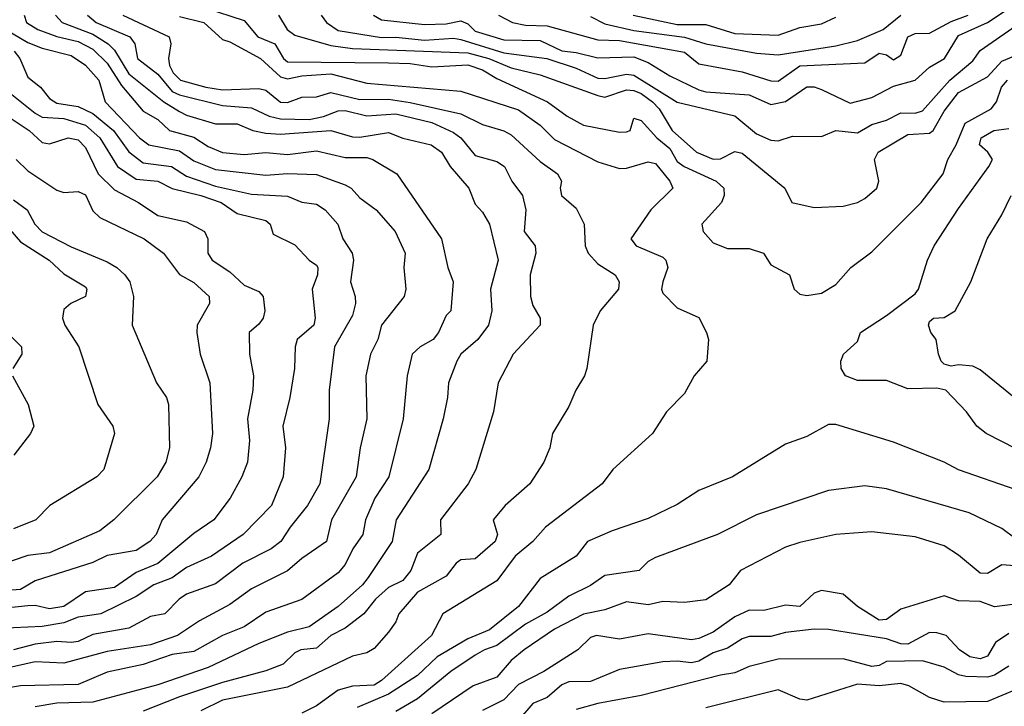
# Model space of a CAD drawing. Header units: metres. Extents: x -51132 to -49532, y -231222 to -229437.
# Tile 259 of 656: x -51058 to -50989, y -230223 to -230176. Entities that reach past the tile are written whole.
import ezdxf

# ---------------------------------------------------------------- set-up
doc = ezdxf.new("R2010")
doc.units = ezdxf.units.M
for name, color, linetype in [('CONTOUR_HALF', 8, 'Continuous'), ('CONTOUR_INDEX', 1, 'Continuous'), ('CONTOUR_INTER', 3, 'Continuous')]:
    doc.layers.add(name, color=color, linetype=linetype)

msp = doc.modelspace()

# ---------------------------------------------------------------- linework, layer by layer
at = {"layer": 'CONTOUR_HALF'}
for points, elevation in [([(-51044.798, -230174.759), (-51042.08, -230175.622), (-51041.13, -230176.759), (-51039.967, -230177.259), (-51039.366, -230178.259), (-51039.08, -230178.486), (-51032.08, -230178.561), (-51030.58, -230178.622), (-51029.08, -230178.854), (-51026.58, -230178.713), (-51025.58, -230179.056), (-51024.58, -230179.653), (-51021.064, -230181.259), (-51019.706, -230182.259), (-51018.58, -230182.893), (-51016.08, -230183.364), (-51015.58, -230183.354), (-51015.33, -230183.259), (-51015.08, -230182.413), (-51014.58, -230182.572), (-51013.496, -230183.759), (-51012.58, -230184.499), (-51012.08, -230185.4), (-51011.582, -230185.759), (-51009.376, -230186.759), (-51008.854, -230187.259), (-51008.827, -230187.759), (-51009.012, -230188.259), (-51010.377, -230189.759), (-51010.268, -230190.259), (-51009.58, -230191.057), (-51008.58, -230191.428), (-51007.08, -230191.428), (-51006.099, -230191.759), (-51005.58, -230192.563), (-51004.284, -230193.259), (-51003.97, -230194.259), (-51003.58, -230194.595), (-51003.08, -230194.702), (-51002.08, -230194.528), (-51001.08, -230193.931), (-51000.048, -230192.759), (-50998.58, -230191.665), (-50995.162, -230188.259), (-50993.646, -230186.259), (-50993.311, -230185.259), (-50992.747, -230184.259), (-50992.126, -230182.759), (-50990.322, -230181.759), (-50989.935, -230181.259), (-50989.592, -230180.259), (-50989.182, -230179.759)], 50.5), ([(-51055.164, -230175.259), (-51054.704, -230175.759), (-51052.58, -230176.587), (-51051.516, -230177.259), (-51051.08, -230177.687), (-51050.08, -230179.327), (-51047.649, -230181.259), (-51046.58, -230181.931), (-51046.08, -230182.189), (-51044.08, -230182.792), (-51042.58, -230182.794), (-51041.478, -230183.259), (-51040.58, -230183.439), (-51039.58, -230183.513), (-51036.08, -230183.252), (-51034.58, -230183.7), (-51034.08, -230183.731), (-51032.08, -230183.401), (-51031.08, -230183.784), (-51029.137, -230184.259), (-51028.404, -230184.759), (-51027.802, -230185.759), (-51026.523, -230187.259), (-51026.08, -230188.357), (-51025.58, -230188.92), (-51025.094, -230189.759), (-51024.483, -230192.259), (-51025.006, -230194.259), (-51024.927, -230195.759), (-51025.16, -230196.759), (-51025.891, -230197.759), (-51027.061, -230198.759), (-51027.337, -230199.259), (-51027.935, -230200.759), (-51027.989, -230201.759), (-51028.287, -230203.259), (-51029.281, -230206.759), (-51031.551, -230210.259), (-51031.828, -230211.759), (-51033.488, -230214.259), (-51033.891, -230214.759), (-51035.58, -230216.266), (-51037.58, -230217.663), (-51039.08, -230218.041), (-51041.08, -230218.834), (-51044.58, -230220.489), (-51048.08, -230221.691), (-51052.58, -230222.901), (-51055.08, -230222.969), (-51056.58, -230223.225)], 52.5), ([(-51050.486, -230175.259), (-51047.289, -230176.759), (-51047.163, -230177.259), (-51047.329, -230178.259), (-51047.269, -230178.759), (-51047.006, -230179.259), (-51046.504, -230179.759), (-51044.732, -230180.259), (-51043.58, -230180.443), (-51041.08, -230180.351), (-51040.58, -230180.467), (-51039.58, -230181.291), (-51039.08, -230181.321), (-51038.08, -230180.949), (-51037.08, -230180.928), (-51036.08, -230180.625), (-51034.08, -230181.101), (-51032.08, -230181.088), (-51030.58, -230181.306), (-51027.08, -230182.107), (-51025.58, -230182.85), (-51024.08, -230183.277), (-51023.58, -230183.565), (-51021.58, -230185.396), (-51020.382, -230186.259), (-51020.099, -230186.759), (-51020.188, -230187.259), (-51020.083, -230187.759), (-51019.08, -230188.647), (-51018.52, -230189.759), (-51018.456, -230191.259), (-51018.248, -230191.759), (-51017.58, -230192.499), (-51016.363, -230193.259), (-51016.086, -230193.759), (-51016.147, -230194.259), (-51017.408, -230195.759), (-51017.895, -230196.759), (-51018.334, -230199.759), (-51018.509, -230200.259), (-51019.112, -230201.259), (-51019.58, -230202.385), (-51020.728, -230204.259), (-51020.908, -230205.259), (-51021.318, -230206.259), (-51022.294, -230207.759), (-51023.988, -230209.259), (-51024.826, -230210.259), (-51024.523, -230211.259), (-51024.688, -230211.759), (-51026.08, -230212.963), (-51027.08, -230213.015), (-51027.4, -230213.259), (-51028.08, -230214.159), (-51030.08, -230215.276), (-51031.356, -230216.759), (-51031.58, -230217.333), (-51032.08, -230218.039), (-51033.08, -230219.164), (-51033.58, -230219.473), (-51034.58, -230219.704), (-51039.08, -230221.842), (-51043.58, -230222.752), (-51045.08, -230223.488)], 51.5), ([(-51036.748, -230175.259), (-51036.373, -230175.759), (-51035.58, -230176.317), (-51032.58, -230176.811), (-51031.58, -230176.782), (-51029.58, -230176.989), (-51027.58, -230176.864), (-51027.08, -230176.938), (-51024.08, -230177.88), (-51021.104, -230178.259), (-51019.08, -230178.94), (-51017.58, -230179.629), (-51017.08, -230179.656), (-51015.58, -230179.346), (-51015.08, -230179.422), (-51012.08, -230181.303), (-51008.08, -230182.243), (-51006.58, -230183.483), (-51005.58, -230183.922), (-51005.08, -230183.971), (-51004.08, -230183.657), (-51002.08, -230183.678), (-51001.08, -230183.268), (-50999.58, -230183.419), (-50998.58, -230182.85), (-50997.58, -230182.542), (-50996.58, -230182.04), (-50995.58, -230182.05), (-50995.08, -230181.896), (-50993.191, -230179.759), (-50991.58, -230178.42), (-50991.08, -230177.705), (-50988.58, -230175.981)], 49.5), ([(-51024.462, -230175.259), (-51023.484, -230175.759), (-51022.58, -230175.947), (-51021.08, -230176.012), (-51017.58, -230176.968), (-51016.08, -230177.022), (-51011.58, -230177.833), (-51010.58, -230178.639), (-51007.58, -230179.189), (-51005.58, -230179.81), (-51005.08, -230179.831), (-51003.58, -230178.78), (-50999.08, -230178.563), (-50998.08, -230177.889), (-50997.58, -230178.019), (-50997.08, -230178.351), (-50996.58, -230178.037), (-50996.08, -230176.754), (-50995.58, -230176.531), (-50994.58, -230176.508), (-50993.08, -230175.71), (-50991.91, -230175.259)], 48.5), ([(-51015.126, -230175.259), (-51012.08, -230175.915), (-51010.08, -230175.902), (-51008.08, -230176.526), (-51005.08, -230176.646), (-51003.58, -230176.115), (-51002.08, -230175.851), (-51001.08, -230175.391)], 47.5), ([(-51058.611, -230176.259), (-51057.08, -230177.161), (-51056.08, -230177.544), (-51054.08, -230178.059), (-51053.08, -230178.719), (-51052.152, -230179.759), (-51051.727, -230181.259), (-51049.334, -230183.759), (-51048.683, -230184.259), (-51046.58, -230184.676), (-51045.58, -230185.366), (-51044.08, -230185.968), (-51040.58, -230186.345), (-51039.08, -230186.242), (-51037.08, -230186.309), (-51035.08, -230187.014), (-51034.68, -230187.259), (-51034.08, -230187.925), (-51032.932, -230188.759), (-51031.62, -230190.259), (-51030.919, -230191.759), (-51031.022, -230192.759), (-51030.885, -230194.259), (-51031.002, -230194.759), (-51032.558, -230196.759), (-51032.834, -230197.759), (-51033.34, -230198.759), (-51033.644, -230200.259), (-51033.575, -230203.259), (-51034.045, -230205.259), (-51034.333, -230207.259), (-51036.036, -230210.259), (-51036.372, -230211.759), (-51038.08, -230212.928), (-51039.08, -230213.783), (-51041.58, -230215.037), (-51043.08, -230216.128), (-51045.179, -230217.259), (-51046.711, -230218.259), (-51048.58, -230218.909), (-51051.58, -230219.371), (-51054.58, -230220.186), (-51056.58, -230220.101), (-51060.58, -230220.993)], 53.5), ([(-51058.196, -230180.759), (-51056.58, -230182.067), (-51056.08, -230182.335), (-51054.58, -230182.42), (-51053.08, -230182.896), (-51052.095, -230183.759), (-51050.869, -230185.759), (-51049.58, -230186.626), (-51048.08, -230186.768), (-51047.08, -230187.276), (-51045.08, -230187.755), (-51043.676, -230188.259), (-51042.58, -230189.01), (-51040.58, -230189.493), (-51040.285, -230189.759), (-51040.08, -230190.444), (-51038.58, -230191.195), (-51037.58, -230192.245), (-51037.08, -230192.593), (-51036.976, -230192.759), (-51036.998, -230193.259), (-51037.364, -230194.259), (-51037.171, -230196.259), (-51037.269, -230196.759), (-51038.41, -230197.759), (-51038.541, -230198.259), (-51038.605, -230199.759), (-51038.925, -230201.759), (-51039.409, -230203.759), (-51039.215, -230205.259), (-51039.373, -230207.259), (-51040.184, -230209.259), (-51042.151, -230211.259), (-51044.354, -230212.759), (-51046.08, -230213.557), (-51047.08, -230214.27), (-51048.358, -230214.759), (-51049.58, -230215.567), (-51052.011, -230216.759), (-51053.58, -230216.993), (-51054.58, -230217.382), (-51056.08, -230217.649), (-51059.08, -230217.792)], 54.5), ([(-51057.892, -230185.259), (-51057.08, -230186.057), (-51055.08, -230187.384), (-51054.58, -230187.545), (-51053.58, -230187.498), (-51053.08, -230187.724), (-51052.58, -230188.838), (-51052.08, -230189.29), (-51049.014, -230190.759), (-51047.683, -230191.759), (-51046.58, -230193.241), (-51045.58, -230193.806), (-51044.512, -230194.759), (-51044.483, -230195.259), (-51045.333, -230196.759), (-51045.373, -230197.259), (-51045.133, -230198.759), (-51044.458, -230200.759), (-51044.292, -230204.259), (-51044.427, -230205.259), (-51044.731, -230206.259), (-51045.24, -230207.259), (-51047.779, -230210.259), (-51048.185, -230211.259), (-51048.615, -230211.759), (-51049.58, -230212.387), (-51051.58, -230212.725), (-51052.58, -230213.2), (-51056.58, -230214.488), (-51057.58, -230215.091), (-51059.08, -230215.195)], 55.5), ([(-50988.732, -230201.759), (-50991.08, -230199.856), (-50991.58, -230199.598), (-50992.58, -230199.506), (-50993.08, -230199.605), (-50993.58, -230199.457), (-50993.78, -230199.259), (-50993.96, -230198.759), (-50994.139, -230197.759), (-50994.507, -230197.259), (-50994.663, -230196.759), (-50994.58, -230196.506), (-50994.302, -230196.259), (-50993.58, -230196.221), (-50992.812, -230195.759), (-50991.733, -230193.759), (-50990.604, -230190.759), (-50989.58, -230189.111), (-50988.937, -230187.759)], 51.5), ([(-51059.08, -230189.257), (-51057.58, -230190.982), (-51055.601, -230192.259), (-51054.58, -230193.189), (-51053.08, -230194.107), (-51052.992, -230194.259), (-51053.09, -230194.759), (-51054.101, -230195.259), (-51054.58, -230195.659), (-51054.685, -230196.259), (-51054.519, -230196.759), (-51053.554, -230198.259), (-51052.223, -230202.259), (-51051.193, -230203.759), (-51051.07, -230204.259), (-51051.805, -230206.759), (-51052.292, -230207.259), (-51055.548, -230209.259), (-51056.519, -230210.259), (-51058.08, -230210.874)], 56.5), ([(-50988.58, -230208.173), (-50992.58, -230206.777), (-50993.58, -230206.245), (-50997.08, -230204.866), (-51001.08, -230203.632), (-51001.58, -230203.646), (-51003.08, -230204.475), (-51004.58, -230205.01), (-51008.239, -230207.259), (-51010.58, -230208.217), (-51012.08, -230209.198), (-51014.08, -230210.154), (-51016.58, -230211.004), (-51018.294, -230211.759), (-51019.081, -230212.759), (-51021.58, -230214.313), (-51023.083, -230216.259), (-51025.08, -230217.874), (-51026.58, -230218.501), (-51028.714, -230219.759), (-51030.08, -230221.038), (-51032.08, -230222.329), (-51034.253, -230223.259)], 50.5), ([(-50988.08, -230213.488), (-50989.58, -230213.362), (-50990.58, -230213.977), (-50991.08, -230213.958), (-50992.58, -230212.704), (-50993.58, -230212.065), (-50995.58, -230211.436), (-50998.58, -230211.076), (-51001.08, -230211.267), (-51003.58, -230211.823), (-51004.58, -230212.155), (-51007.679, -230213.759), (-51008.471, -230214.759), (-51010.08, -230215.798), (-51011.58, -230215.987), (-51013.08, -230215.909), (-51014.08, -230216.141), (-51015.58, -230215.933), (-51017.08, -230216.482), (-51018.58, -230216.796), (-51020.58, -230217.824), (-51022.685, -230219.259), (-51023.58, -230219.993), (-51024.58, -230221.17), (-51026.223, -230221.759), (-51029.08, -230223.7)], 49.5), ([(-50989.08, -230218.122), (-50990.004, -230218.759), (-50990.58, -230219.699), (-50991.08, -230219.891), (-50991.791, -230219.759), (-50992.515, -230219.259), (-50993.432, -230218.259), (-50994.08, -230218.074), (-50994.58, -230218.053), (-50996.08, -230218.864), (-50996.58, -230218.855), (-50997.58, -230218.491), (-51001.58, -230217.858), (-51002.58, -230217.833), (-51004.58, -230218.062), (-51005.58, -230218.349), (-51007.08, -230218.338), (-51007.58, -230218.502), (-51008.58, -230219.157), (-51009.58, -230219.466), (-51010.58, -230220.055), (-51011.08, -230220.154), (-51012.08, -230220.047), (-51013.08, -230220.104), (-51016.08, -230220.631), (-51018.08, -230221.467), (-51019.58, -230221.489), (-51020.08, -230221.698), (-51021.08, -230222.566), (-51022.08, -230222.976), (-51023.08, -230224.145)], 48.5), ([(-50987.58, -230221.588), (-50990.58, -230222.84), (-50993.58, -230222.89), (-50994.58, -230222.574), (-50996.033, -230221.759), (-50996.58, -230221.597), (-50998.08, -230221.77), (-50999.58, -230221.656), (-51003.08, -230222.761), (-51003.58, -230222.691), (-51005.08, -230222.048), (-51010.08, -230223.283)], 47.5)]:
    msp.add_lwpolyline(points, dxfattribs=dict(at, elevation=elevation))
at = {"layer": 'CONTOUR_INDEX'}
for points, elevation in [([(-51039.705, -230175.259), (-51039.106, -230176.259), (-51038.58, -230176.644), (-51036.08, -230177.372), (-51034.58, -230177.565), (-51026.58, -230177.865), (-51025.137, -230178.259), (-51023.58, -230178.923), (-51021.58, -230179.401), (-51017.58, -230180.834), (-51017.08, -230180.937), (-51015.58, -230180.43), (-51015.08, -230180.492), (-51014.58, -230180.682), (-51013.785, -230181.259), (-51013.325, -230181.759), (-51012.428, -230183.259), (-51010.747, -230184.759), (-51009.58, -230185.242), (-51009.08, -230185.22), (-51008.08, -230184.717), (-51007.58, -230184.833), (-51004.614, -230187.259), (-51004.131, -230188.259), (-51002.58, -230188.596), (-51000.58, -230188.499), (-50999.58, -230188.243), (-50999.08, -230187.974), (-50998.251, -230187.259), (-50998.092, -230186.759), (-50998.406, -230185.259), (-50998.141, -230184.759), (-50996.08, -230183.533), (-50994.58, -230183.453), (-50994.343, -230183.259), (-50993.58, -230181.926), (-50992.58, -230180.624), (-50990.58, -230179.544), (-50989.58, -230178.448), (-50987.918, -230177.759)], 50), ([(-51058.58, -230182.186), (-51056.976, -230183.259), (-51056.08, -230184.092), (-51055.58, -230184.184), (-51054.281, -230183.759), (-51053.58, -230183.909), (-51053.08, -230184.432), (-51052.208, -230186.259), (-51051.08, -230187.36), (-51049.412, -230188.259), (-51048.08, -230189.15), (-51046.08, -230189.586), (-51044.836, -230190.259), (-51044.616, -230190.759), (-51044.61, -230191.759), (-51044.297, -230192.259), (-51043.08, -230193.063), (-51042.08, -230193.97), (-51041.08, -230194.427), (-51040.78, -230194.759), (-51040.653, -230195.759), (-51040.778, -230196.259), (-51041.08, -230196.685), (-51041.75, -230197.259), (-51041.727, -230198.759), (-51041.445, -230200.259), (-51041.491, -230201.259), (-51041.857, -230203.259), (-51041.728, -230204.759), (-51041.865, -230206.259), (-51042.243, -230207.259), (-51043.065, -230208.759), (-51044.198, -230210.259), (-51045.58, -230211.209), (-51048.08, -230213.275), (-51049.58, -230213.892), (-51051.08, -230214.948), (-51053.08, -230215.248), (-51054.586, -230216.259), (-51055.58, -230216.412), (-51056.58, -230216.195), (-51057.08, -230216.211), (-51059.08, -230216.431)], 55), ([(-50988.58, -230211.587), (-50989.58, -230210.842), (-50991.841, -230209.759), (-50997.58, -230208.112), (-50999.08, -230207.898), (-51001.58, -230208.211), (-51006.58, -230209.907), (-51009.277, -230211.259), (-51013.58, -230212.872), (-51014.08, -230213.151), (-51014.714, -230213.759), (-51017.08, -230214.117), (-51018.08, -230214.808), (-51019.58, -230215.554), (-51021.08, -230216.658), (-51022.58, -230217.485), (-51024.58, -230218.968), (-51025.43, -230219.259), (-51026.08, -230219.643), (-51027.767, -230220.759), (-51030.08, -230222.652), (-51031.58, -230223.534)], 50)]:
    msp.add_lwpolyline(points, dxfattribs=dict(at, elevation=elevation))
at = {"layer": 'CONTOUR_INTER'}
for points, elevation in [([(-51033.12, -230175.259), (-51032.58, -230175.576), (-51029.58, -230175.919), (-51028.08, -230175.873), (-51027.08, -230175.644), (-51026.58, -230175.859), (-51026.08, -230176.36), (-51024.08, -230176.971), (-51021.58, -230177.02), (-51020.08, -230177.728), (-51019.08, -230177.839), (-51017.58, -230178.228), (-51015.08, -230178.16), (-51014.08, -230178.533), (-51012.58, -230179.475), (-51010.58, -230180.444), (-51010.08, -230180.576), (-51007.08, -230180.79), (-51005.58, -230181.46), (-51004.58, -230181.25), (-51003.08, -230180.238), (-51002.58, -230180.236), (-51002.08, -230180.417), (-51000.08, -230181.371), (-50998.58, -230180.974), (-50997.08, -230180.176), (-50995.58, -230179.758), (-50994.58, -230178.866), (-50993.553, -230178.259), (-50992.58, -230176.679), (-50990.58, -230175.765), (-50988.58, -230174.446)], 49), ([(-51057.326, -230175.259), (-51057.177, -230175.759), (-51056.382, -230176.259), (-51055.08, -230176.752), (-51053.58, -230177.088), (-51052.58, -230177.623), (-51051.58, -230178.586), (-51050.58, -230180.142), (-51049.08, -230181.917), (-51048.08, -230182.503), (-51047.265, -230183.259), (-51045.58, -230183.713), (-51044.58, -230184.365), (-51043.58, -230184.789), (-51042.08, -230184.928), (-51040.58, -230184.787), (-51039.08, -230184.913), (-51037.08, -230184.67), (-51035.08, -230185.13), (-51033.58, -230185.12), (-51033.174, -230185.259), (-51031.511, -230186.259), (-51028.402, -230190.759), (-51027.98, -230192.759), (-51027.607, -230193.759), (-51027.765, -230195.759), (-51028.08, -230196.081), (-51028.629, -230197.259), (-51028.993, -230197.759), (-51029.88, -230198.259), (-51030.453, -230198.759), (-51030.799, -230200.259), (-51031.071, -230203.259), (-51032.064, -230207.259), (-51033.034, -230208.759), (-51033.67, -230210.259), (-51033.871, -230211.259), (-51034.562, -230212.259), (-51035.08, -230213.346), (-51035.58, -230213.922), (-51038.08, -230215.769), (-51040.58, -230216.648), (-51042.08, -230217.661), (-51043.58, -230218.259), (-51045.58, -230219.369), (-51047.08, -230219.578), (-51049.08, -230220.29), (-51051.58, -230220.806), (-51053.58, -230221.657), (-51057.58, -230221.768), (-51059.58, -230222.083)], 53), ([(-51052.939, -230175.259), (-51052.352, -230175.759), (-51050.001, -230176.759), (-51049.667, -230177.259), (-51049.479, -230178.259), (-51048.08, -230179.347), (-51047.08, -230180.55), (-51046.58, -230180.795), (-51043.58, -230181.526), (-51041.58, -230181.684), (-51040.35, -230182.259), (-51039.58, -230182.44), (-51037.58, -230182.499), (-51036.58, -230182.277), (-51035.58, -230181.887), (-51035.08, -230181.877), (-51033.58, -230182.251), (-51031.58, -230182.094), (-51029.08, -230182.714), (-51027.58, -230183.39), (-51027.076, -230183.759), (-51026.08, -230184.987), (-51024.58, -230185.403), (-51024.037, -230185.759), (-51023.545, -230186.759), (-51022.793, -230187.759), (-51022.566, -230188.759), (-51022.672, -230190.259), (-51021.917, -230191.259), (-51021.866, -230191.759), (-51022.263, -230193.259), (-51022.238, -230194.759), (-51022.08, -230195.393), (-51021.566, -230196.259), (-51021.577, -230196.759), (-51023.444, -230198.759), (-51024.48, -230200.759), (-51024.802, -230202.759), (-51026.028, -230206.759), (-51026.561, -230207.759), (-51028.484, -230210.259), (-51028.461, -230211.259), (-51030.08, -230212.552), (-51030.525, -230213.759), (-51031.08, -230214.452), (-51032.08, -230214.932), (-51032.979, -230215.759), (-51033.803, -230216.759), (-51035.08, -230217.769), (-51036.082, -230218.259), (-51037.08, -230219.149), (-51038.165, -230219.259), (-51038.58, -230219.466), (-51039.385, -230220.259), (-51040.58, -230220.725), (-51043.58, -230221.533), (-51046.58, -230222.519), (-51049.08, -230223.51)], 52), ([(-51046.58, -230175.355), (-51044.88, -230175.759), (-51043.58, -230176.957), (-51043.08, -230177.101), (-51040.96, -230178.259), (-51039.58, -230179.526), (-51039.08, -230179.67), (-51038.08, -230179.466), (-51036.08, -230179.339), (-51033.58, -230179.982), (-51027.08, -230180.54), (-51023.08, -230181.836), (-51021.58, -230182.882), (-51020.58, -230183.889), (-51017.58, -230185.423), (-51016.08, -230185.886), (-51015.58, -230185.868), (-51014.08, -230185.43), (-51013.58, -230185.541), (-51012.578, -230186.759), (-51012.376, -230187.259), (-51013.911, -230188.759), (-51015.288, -230190.759), (-51014.915, -230191.259), (-51013.08, -230192.04), (-51012.867, -230192.259), (-51012.735, -230192.759), (-51013.072, -230193.759), (-51013.162, -230194.259), (-51013.08, -230194.53), (-51012.08, -230195.562), (-51010.58, -230196.221), (-51010.04, -230197.259), (-51009.917, -230197.759), (-51010.033, -230199.259), (-51010.893, -230200.259), (-51011.58, -230201.481), (-51012.811, -230202.759), (-51013.79, -230204.259), (-51016.544, -230206.759), (-51017.268, -230207.759), (-51021.205, -230210.759), (-51022.092, -230211.759), (-51023.299, -230212.759), (-51024.58, -230214.47), (-51028.315, -230216.759), (-51029.115, -230218.259), (-51032.58, -230221.383), (-51033.08, -230221.706), (-51034.58, -230221.789), (-51035.58, -230222.056), (-51037.08, -230223.141), (-51038.08, -230223.645)], 51), ([(-51018.08, -230175.35), (-51017.08, -230175.852), (-51015.08, -230176.333), (-51011.58, -230176.781), (-51010.08, -230177.24), (-51006.58, -230177.902), (-51005.08, -230178.001), (-51001.08, -230177.388), (-50999.58, -230177.012), (-50997.806, -230176.259), (-50996.58, -230175.252)], 48), ([(-51058.023, -230177.759), (-51057.637, -230178.259), (-51057.08, -230179.556), (-51056.201, -230180.259), (-51055.58, -230181.046), (-51055.08, -230181.354), (-51053.58, -230181.595), (-51052.58, -230182.083), (-51051.141, -230183.259), (-51050.08, -230184.742), (-51049.08, -230185.488), (-51047.134, -230185.759), (-51046.08, -230186.419), (-51044.08, -230187.121), (-51041.58, -230187.665), (-51039.08, -230187.807), (-51038.08, -230188.228), (-51037.08, -230188.366), (-51036.483, -230188.759), (-51035.599, -230189.759), (-51035.24, -230190.759), (-51034.597, -230191.759), (-51034.504, -230192.259), (-51034.717, -230193.759), (-51034.383, -230194.759), (-51034.369, -230195.259), (-51034.58, -230196.081), (-51035.827, -230198.259), (-51036.188, -230201.259), (-51036.207, -230203.259), (-51036.837, -230207.759), (-51037.688, -230209.259), (-51038.899, -230210.759), (-51039.539, -230211.759), (-51040.215, -230212.259), (-51042.178, -230213.259), (-51044.08, -230214.695), (-51046.08, -230215.416), (-51046.601, -230215.759), (-51047.58, -230216.757), (-51048.58, -230216.947), (-51050.08, -230217.766), (-51052.58, -230218.211), (-51053.58, -230218.677), (-51054.08, -230218.756), (-51055.08, -230218.675), (-51056.58, -230218.863), (-51058.08, -230219.261)], 54), ([(-50988.58, -230205.338), (-50990.66, -230204.259), (-50991.312, -230203.759), (-50992.025, -230202.759), (-50993.459, -230201.259), (-50994.08, -230201.112), (-50996.08, -230201.162), (-50997.58, -230200.589), (-50999.58, -230200.601), (-51000.411, -230200.259), (-51000.713, -230199.759), (-51000.736, -230199.259), (-51000.542, -230198.759), (-50999.58, -230197.892), (-50999.381, -230197.259), (-50997.58, -230196.09), (-50995.58, -230194.58), (-50995.348, -230194.259), (-50994.737, -230192.259), (-50994.27, -230191.259), (-50992.58, -230188.666), (-50990.477, -230185.759), (-50990.223, -230185.259), (-50990.551, -230184.759), (-50991.118, -230184.259), (-50991.011, -230183.759), (-50990.132, -230183.259), (-50989.08, -230183.13)], 51), ([(-51058.08, -230188.059), (-51057.123, -230188.759), (-51056.601, -230189.759), (-51056.08, -230190.284), (-51054.08, -230191.332), (-51051.58, -230192.372), (-51050.901, -230192.759), (-51050.353, -230193.259), (-51050.02, -230193.759), (-51049.75, -230194.759), (-51049.846, -230196.759), (-51048.164, -230200.759), (-51047.473, -230201.759), (-51047.334, -230202.259), (-51047.265, -230205.259), (-51047.513, -230206.259), (-51048.109, -230207.259), (-51051.118, -230210.259), (-51052.08, -230211.008), (-51055.58, -230212.548), (-51057.08, -230212.728), (-51060.08, -230213.748)], 56), ([(-51058.504, -230197.259), (-51057.513, -230198.259), (-51057.493, -230198.759), (-51058.125, -230199.759)], 57), ([(-51058.134, -230200.259), (-51057.048, -230202.259), (-51056.663, -230203.759), (-51056.887, -230204.259), (-51058.04, -230205.759)], 57), ([(-50987.58, -230215.969), (-50990.08, -230216.284), (-50991.08, -230215.921), (-50992.58, -230215.871), (-50993.58, -230215.527), (-50996.58, -230216.455), (-50997.58, -230217.152), (-50998.08, -230217.215), (-50999.58, -230216.261), (-51000.58, -230215.405), (-51002.08, -230215.14), (-51002.58, -230215.324), (-51003.58, -230216.252), (-51004.58, -230216.174), (-51006.08, -230216.528), (-51007.08, -230216.513), (-51008.08, -230216.985), (-51009.58, -230218.046), (-51010.58, -230218.483), (-51011.08, -230218.572), (-51014.08, -230218.153), (-51016.08, -230218.53), (-51017.658, -230218.259), (-51018.08, -230218.412), (-51018.951, -230219.259), (-51021.324, -230220.759), (-51023.08, -230221.658), (-51024.08, -230222.724), (-51025.58, -230223.46)], 49), ([(-50989.08, -230220.402), (-50990.08, -230221.013), (-50990.58, -230221.168), (-50992.08, -230221.108), (-50992.58, -230220.991), (-50993.58, -230220.46), (-50995.08, -230220.027), (-50997.58, -230220.08), (-50998.08, -230220.34), (-50998.58, -230220.427), (-51000.58, -230219.886), (-51005.08, -230219.915), (-51007.08, -230220.411), (-51008.08, -230220.866), (-51009.08, -230221.013), (-51014.58, -230222.433), (-51017.58, -230222.975), (-51019.08, -230223.41)], 48)]:
    msp.add_lwpolyline(points, dxfattribs=dict(at, elevation=elevation))

doc.saveas('drawing.dxf')
